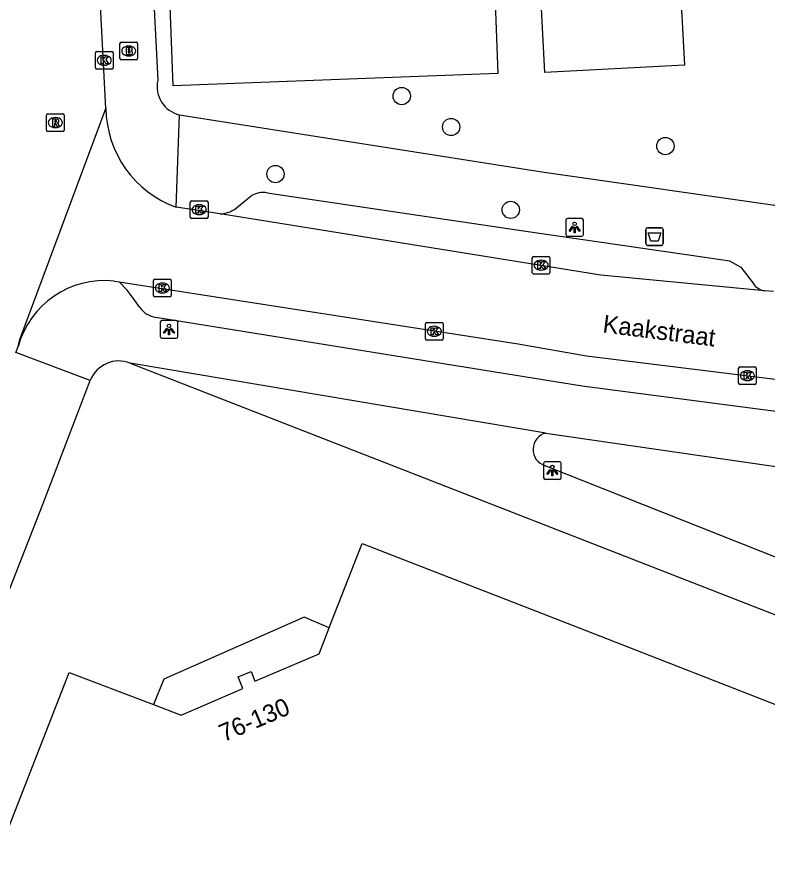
# Model space of a CAD drawing. Extents: x 160026 to 161302, y 384757 to 385701.
# Drawn here: x 160948.16 to 160990.62, y 385217.37 to 385265.91 of the extents above; entities that cross this region are included whole.
import ezdxf

# ---------------------------------------------------------------- set-up
doc = ezdxf.new("R2010")
doc.units = 0
for name, color, linetype in [('IMGEO_Afvalbak', 7, 'Continuous'), ('IMGEO_Boom', 7, 'Continuous'), ('IMGEO_Brandkraan', 7, 'Continuous'), ('IMGEO_Kolk', 7, 'Continuous'), ('IMGEO_Lichtpunt', 7, 'Continuous'), ('IMGEO_Openbare_ruimte_label', 7, 'Continuous'), ('IMGEO_Pand', 7, 'Continuous'), ('IMGEO_Pand_nummerreeks', 7, 'Continuous'), ('IMGEO_Pand_overbouw', 7, 'Continuous'), ('IMGEO_Rijbaan_lokaal_open', 7, 'Continuous'), ('IMGEO_Rioolput', 7, 'Continuous'), ('IMGEO_Voetpad_open', 7, 'Continuous')]:
    doc.layers.add(name, color=color, linetype=linetype)

msp = doc.modelspace()

# ---------------------------------------------------------------- linework, layer by layer
at = {"layer": 'IMGEO_Afvalbak'}
for p, q in [((160983.717, 385253.089), (160983.717, 385253.889)), ((160983.717, 385253.889), (160983.717, 385253.089)), ((160983.817, 385253.989), (160984.607, 385253.989)), ((160984.607, 385253.989), (160983.817, 385253.989)), ((160984.707, 385253.889), (160984.707, 385253.089)), ((160984.707, 385253.089), (160984.707, 385253.889)), ((160984.607, 385252.989), (160983.817, 385252.989)), ((160983.817, 385252.989), (160984.607, 385252.989))]:
    msp.add_line(p, q, dxfattribs=at)
msp.add_lwpolyline([(160983.86, 385253.703), (160984.564, 385253.703), (160984.415, 385253.233), (160984.009, 385253.233), (160983.86, 385253.703)], dxfattribs=at)
for centre, start, end in [((160983.817, 385253.889), 90, 180), ((160983.817, 385253.889), 90, 180), ((160984.607, 385253.889), 0, 90), ((160984.607, 385253.889), 360, 90), ((160983.817, 385253.089), 180, 270), ((160983.817, 385253.089), 180, 270), ((160984.607, 385253.089), 270, 0), ((160984.607, 385253.089), 270, 0)]:
    msp.add_arc(centre, 0.1, start, end, dxfattribs=at)
at = {"layer": 'IMGEO_Boom'}
for centre in [(160969.916, 385261.44), (160972.711, 385259.691), (160984.827, 385258.612), (160962.775, 385257.028), (160976.084, 385255.002)]:
    msp.add_circle(centre, 0.489, dxfattribs=at)
at = {"layer": 'IMGEO_Brandkraan'}
for p, q in [((160954.052, 385264.493), (160954.904, 385264.493)), ((160953.977, 385263.567), (160953.977, 385264.419)), ((160954.465, 385264.273), (160954.49, 385264.273)), ((160954.978, 385264.419), (160954.978, 385263.567)), ((160954.488, 385263.713), (160954.463, 385263.713)), ((160954.904, 385263.493), (160954.052, 385263.493))]:
    msp.add_line(p, q, dxfattribs=at)
for points in [[(160954.052, 385264.493), (160954.904, 385264.493)], [(160953.977, 385263.567), (160953.977, 385264.419)], [(160954.325, 385264.193), (160954.325, 385263.793), (160954.538, 385263.793)], [(160954.556, 385264.193), (160954.325, 385264.193)], [(160954.504, 385264.112), (160954.45, 385264.112), (160954.45, 385264.036)], [(160954.45, 385264.036), (160954.503, 385264.036)], [(160954.978, 385264.419), (160954.978, 385263.567)], [(160954.512, 385263.96), (160954.45, 385263.96), (160954.45, 385263.879)], [(160954.45, 385263.879), (160954.512, 385263.879)], [(160954.904, 385263.493), (160954.052, 385263.493)]]:
    msp.add_lwpolyline(points, dxfattribs=at)
for centre, radius, start, end in [((160954.054, 385264.417), 0.0765, 91.552, 178.448), ((160954.054, 385264.417), 0.0765, 91.552, 178.448), ((160954.902, 385264.417), 0.0765, 1.552, 88.448), ((160954.902, 385264.417), 0.0765, 1.552, 88.448), ((160954.505, 385264.074), 0.0379, 267.8285, 90.9355), ((160954.56, 385264.048), 0.145, 59.4692, 91.5367), ((160954.585, 385264.095), 0.0922, 285.5137, 58.1501), ((160954.59, 385263.903), 0.105, 301.3115, 78.989), ((160954.054, 385263.569), 0.0765, 181.552, 268.448), ((160954.054, 385263.569), 0.0765, 181.552, 268.448), ((160954.513, 385263.919), 0.0404, 269.8759, 90.5077), ((160954.544, 385264.044), 0.251, 268.6676, 293.5347), ((160954.902, 385263.569), 0.0765, 271.552, 358.448), ((160954.902, 385263.569), 0.0765, 271.552, 358.448)]:
    msp.add_arc(centre, radius, start, end, dxfattribs=at)
for centre, major_axis, ratio, start_param, end_param in [((160954.464, 385263.993), (-0.387, 0.002), 0.722429, 4.712389, 7.853982), ((160954.489, 385263.993), (-0.39, 0.002), 0.717154, 1.570796, 4.712389)]:
    msp.add_ellipse(centre, major_axis=major_axis, ratio=ratio, start_param=start_param, end_param=end_param, dxfattribs=at)
at = {"layer": 'IMGEO_Kolk'}
for p, q in [((160952.588, 385263.04), (160952.588, 385263.892)), ((160952.663, 385263.966), (160953.515, 385263.966)), ((160953.076, 385263.746), (160953.101, 385263.746)), ((160953.589, 385263.892), (160953.589, 385263.04)), ((160953.099, 385263.186), (160953.074, 385263.186)), ((160953.515, 385262.966), (160952.663, 385262.966)), ((160957.957, 385254.585), (160957.957, 385255.437)), ((160958.032, 385255.511), (160958.884, 385255.511)), ((160958.445, 385255.291), (160958.47, 385255.291)), ((160958.958, 385255.437), (160958.958, 385254.585)), ((160958.884, 385254.511), (160958.032, 385254.511)), ((160958.468, 385254.731), (160958.443, 385254.731)), ((160977.375, 385252.369), (160978.227, 385252.369)), ((160977.3, 385251.443), (160977.3, 385252.295)), ((160977.788, 385252.149), (160977.813, 385252.149)), ((160978.301, 385252.295), (160978.301, 385251.443)), ((160977.811, 385251.589), (160977.786, 385251.589)), ((160955.877, 385250.152), (160955.877, 385251.004)), ((160955.952, 385251.078), (160956.804, 385251.078)), ((160956.878, 385251.004), (160956.878, 385250.152)), ((160978.227, 385251.369), (160977.375, 385251.369)), ((160956.365, 385250.858), (160956.39, 385250.858)), ((160956.804, 385250.078), (160955.952, 385250.078)), ((160956.388, 385250.298), (160956.363, 385250.298)), ((160971.256, 385247.704), (160971.256, 385248.556)), ((160971.331, 385248.63), (160972.183, 385248.63)), ((160972.257, 385248.556), (160972.257, 385247.704)), ((160971.744, 385248.41), (160971.769, 385248.41)), ((160972.183, 385247.63), (160971.331, 385247.63)), ((160971.767, 385247.85), (160971.742, 385247.85)), ((160988.969, 385245.192), (160988.969, 385246.044)), ((160989.044, 385246.118), (160989.896, 385246.118)), ((160989.97, 385246.044), (160989.97, 385245.192)), ((160989.457, 385245.898), (160989.482, 385245.898)), ((160989.896, 385245.118), (160989.044, 385245.118)), ((160989.48, 385245.338), (160989.455, 385245.338))]:
    msp.add_line(p, q, dxfattribs=at)
for points in [[(160952.588, 385263.04), (160952.588, 385263.892)], [(160952.663, 385263.966), (160953.515, 385263.966)], [(160952.909, 385263.666), (160953.032, 385263.666), (160953.032, 385263.515), (160953.162, 385263.666), (160953.326, 385263.666), (160953.18, 385263.515), (160953.333, 385263.266), (160953.181, 385263.266), (160953.096, 385263.43), (160953.032, 385263.363), (160953.032, 385263.266), (160952.909, 385263.266), (160952.909, 385263.666)], [(160953.589, 385263.892), (160953.589, 385263.04)], [(160953.515, 385262.966), (160952.663, 385262.966)], [(160957.957, 385254.585), (160957.957, 385255.437)], [(160958.032, 385255.511), (160958.884, 385255.511)], [(160958.958, 385255.437), (160958.958, 385254.585)], [(160958.278, 385255.211), (160958.401, 385255.211), (160958.401, 385255.06), (160958.531, 385255.211), (160958.695, 385255.211), (160958.549, 385255.06), (160958.702, 385254.811), (160958.55, 385254.811), (160958.465, 385254.975), (160958.401, 385254.908), (160958.401, 385254.811), (160958.278, 385254.811), (160958.278, 385255.211)], [(160958.884, 385254.511), (160958.032, 385254.511)], [(160977.375, 385252.369), (160978.227, 385252.369)], [(160977.3, 385251.443), (160977.3, 385252.295)], [(160977.621, 385252.069), (160977.744, 385252.069), (160977.744, 385251.918), (160977.874, 385252.069), (160978.038, 385252.069), (160977.892, 385251.918), (160978.045, 385251.669), (160977.893, 385251.669), (160977.808, 385251.833), (160977.744, 385251.766), (160977.744, 385251.669), (160977.621, 385251.669), (160977.621, 385252.069)], [(160978.301, 385252.295), (160978.301, 385251.443)], [(160955.877, 385250.152), (160955.877, 385251.004)], [(160955.952, 385251.078), (160956.804, 385251.078)], [(160956.878, 385251.004), (160956.878, 385250.152)], [(160978.227, 385251.369), (160977.375, 385251.369)], [(160956.198, 385250.778), (160956.321, 385250.778), (160956.321, 385250.627), (160956.451, 385250.778), (160956.615, 385250.778), (160956.469, 385250.627), (160956.622, 385250.378), (160956.47, 385250.378), (160956.385, 385250.542), (160956.321, 385250.475), (160956.321, 385250.378), (160956.198, 385250.378), (160956.198, 385250.778)], [(160956.804, 385250.078), (160955.952, 385250.078)], [(160971.256, 385247.704), (160971.256, 385248.556)], [(160971.331, 385248.63), (160972.183, 385248.63)], [(160972.257, 385248.556), (160972.257, 385247.704)], [(160971.577, 385248.33), (160971.7, 385248.33), (160971.7, 385248.179), (160971.83, 385248.33), (160971.994, 385248.33), (160971.848, 385248.179), (160972.001, 385247.93), (160971.849, 385247.93), (160971.764, 385248.094), (160971.7, 385248.027), (160971.7, 385247.93), (160971.577, 385247.93), (160971.577, 385248.33)], [(160972.183, 385247.63), (160971.331, 385247.63)], [(160988.969, 385245.192), (160988.969, 385246.044)], [(160989.044, 385246.118), (160989.896, 385246.118)], [(160989.97, 385246.044), (160989.97, 385245.192)], [(160989.29, 385245.818), (160989.413, 385245.818), (160989.413, 385245.667), (160989.543, 385245.818), (160989.707, 385245.818), (160989.561, 385245.667), (160989.714, 385245.418), (160989.562, 385245.418), (160989.477, 385245.582), (160989.413, 385245.515), (160989.413, 385245.418), (160989.29, 385245.418), (160989.29, 385245.818)], [(160989.896, 385245.118), (160989.044, 385245.118)]]:
    msp.add_lwpolyline(points, dxfattribs=at)
for centre, start, end in [((160952.665, 385263.89), 91.552, 178.448), ((160952.665, 385263.89), 91.552, 178.448), ((160953.513, 385263.89), 1.552, 88.448), ((160953.513, 385263.89), 1.552, 88.448), ((160952.665, 385263.042), 181.552, 268.448), ((160952.665, 385263.042), 181.552, 268.448), ((160953.513, 385263.042), 271.552, 358.448), ((160953.513, 385263.042), 271.552, 358.448), ((160958.034, 385255.435), 91.552, 178.448), ((160958.034, 385255.435), 91.552, 178.448), ((160958.882, 385255.435), 1.552, 88.448), ((160958.882, 385255.435), 1.552, 88.448), ((160958.034, 385254.587), 181.552, 268.448), ((160958.034, 385254.587), 181.552, 268.448), ((160958.882, 385254.587), 271.552, 358.448), ((160958.882, 385254.587), 271.552, 358.448), ((160977.377, 385252.293), 91.552, 178.448), ((160977.377, 385252.293), 91.552, 178.448), ((160978.225, 385252.293), 1.552, 88.448), ((160978.225, 385252.293), 1.552, 88.448), ((160977.377, 385251.445), 181.552, 268.448), ((160977.377, 385251.445), 181.552, 268.448), ((160978.225, 385251.445), 271.552, 358.448), ((160978.225, 385251.445), 271.552, 358.448), ((160955.954, 385251.002), 91.552, 178.448), ((160955.954, 385251.002), 91.552, 178.448), ((160956.802, 385251.002), 1.552, 88.448), ((160956.802, 385251.002), 1.552, 88.448), ((160955.954, 385250.154), 181.552, 268.448), ((160955.954, 385250.154), 181.552, 268.448), ((160956.802, 385250.154), 271.552, 358.448), ((160956.802, 385250.154), 271.552, 358.448), ((160971.333, 385248.554), 91.552, 178.448), ((160971.333, 385248.554), 91.552, 178.448), ((160972.181, 385248.554), 1.552, 88.448), ((160972.181, 385248.554), 1.552, 88.448), ((160971.333, 385247.706), 181.552, 268.448), ((160971.333, 385247.706), 181.552, 268.448), ((160972.181, 385247.706), 271.552, 358.448), ((160972.181, 385247.706), 271.552, 358.448), ((160989.046, 385246.042), 91.552, 178.448), ((160989.046, 385246.042), 91.552, 178.448), ((160989.894, 385246.042), 1.552, 88.448), ((160989.894, 385246.042), 1.552, 88.448), ((160989.046, 385245.194), 181.552, 268.448), ((160989.046, 385245.194), 181.552, 268.448), ((160989.894, 385245.194), 271.552, 358.448), ((160989.894, 385245.194), 271.552, 358.448)]:
    msp.add_arc(centre, 0.0765, start, end, dxfattribs=at)
for centre, major_axis, ratio, start_param, end_param in [((160953.075, 385263.466), (-0.387, 0.002), 0.722429, 4.712389, 7.853982), ((160953.1, 385263.466), (-0.39, 0.002), 0.717154, 1.570796, 4.712389), ((160958.444, 385255.011), (-0.387, 0.002), 0.722429, 4.712389, 7.853982), ((160958.469, 385255.011), (-0.39, 0.002), 0.717154, 1.570796, 4.712389), ((160977.787, 385251.869), (-0.387, 0.002), 0.722429, 4.712389, 7.853982), ((160977.812, 385251.869), (-0.39, 0.002), 0.717154, 1.570796, 4.712389), ((160956.364, 385250.578), (-0.387, 0.002), 0.722429, 4.712389, 7.853982), ((160956.389, 385250.578), (-0.39, 0.002), 0.717154, 1.570796, 4.712389), ((160971.743, 385248.13), (-0.387, 0.002), 0.722429, 4.712389, 7.853982), ((160971.768, 385248.13), (-0.39, 0.002), 0.717154, 1.570796, 4.712389), ((160989.456, 385245.618), (-0.387, 0.002), 0.722429, 4.712389, 7.853982), ((160989.481, 385245.618), (-0.39, 0.002), 0.717154, 1.570796, 4.712389)]:
    msp.add_ellipse(centre, major_axis=major_axis, ratio=ratio, start_param=start_param, end_param=end_param, dxfattribs=at)
at = {"layer": 'IMGEO_Lichtpunt'}
for p, q in [((160979.195, 385254.411), (160979.195, 385253.604)), ((160979.195, 385254.411), (160979.195, 385253.604)), ((160980.097, 385254.506), (160979.289, 385254.506)), ((160980.097, 385254.506), (160979.289, 385254.506)), ((160980.191, 385253.604), (160980.191, 385254.411)), ((160980.191, 385253.604), (160980.191, 385254.411)), ((160979.289, 385253.51), (160980.097, 385253.51)), ((160979.289, 385253.51), (160980.097, 385253.51)), ((160956.256, 385248.641), (160956.256, 385247.834)), ((160956.256, 385248.641), (160956.256, 385247.834)), ((160957.158, 385248.736), (160956.35, 385248.736)), ((160957.158, 385248.736), (160956.35, 385248.736)), ((160957.252, 385247.834), (160957.252, 385248.641)), ((160957.252, 385247.834), (160957.252, 385248.641)), ((160956.35, 385247.74), (160957.158, 385247.74)), ((160956.35, 385247.74), (160957.158, 385247.74)), ((160978.839, 385240.746), (160978.031, 385240.746)), ((160978.839, 385240.746), (160978.031, 385240.746)), ((160977.937, 385240.651), (160977.937, 385239.844)), ((160977.937, 385240.651), (160977.937, 385239.844)), ((160978.933, 385239.844), (160978.933, 385240.651)), ((160978.933, 385239.844), (160978.933, 385240.651)), ((160978.031, 385239.75), (160978.839, 385239.75)), ((160978.031, 385239.75), (160978.839, 385239.75))]:
    msp.add_line(p, q, dxfattribs=at)
for points in [[(160979.569, 385254.075), (160979.608, 385254.047), (160979.42, 385253.785), (160979.382, 385253.812), (160979.569, 385254.075)], [(160979.671, 385254.027), (160979.718, 385254.027), (160979.718, 385253.705), (160979.671, 385253.705), (160979.671, 385254.027)], [(160979.781, 385254.047), (160979.819, 385254.074), (160980.006, 385253.812), (160979.967, 385253.784), (160979.781, 385254.047)], [(160956.63, 385248.305), (160956.669, 385248.277), (160956.481, 385248.015), (160956.443, 385248.042), (160956.63, 385248.305)], [(160956.732, 385248.257), (160956.779, 385248.257), (160956.779, 385247.935), (160956.732, 385247.935), (160956.732, 385248.257)], [(160956.842, 385248.277), (160956.88, 385248.304), (160957.067, 385248.042), (160957.028, 385248.014), (160956.842, 385248.277)], [(160978.311, 385240.315), (160978.35, 385240.287), (160978.162, 385240.025), (160978.124, 385240.052), (160978.311, 385240.315)], [(160978.413, 385240.267), (160978.46, 385240.267), (160978.46, 385239.945), (160978.413, 385239.945), (160978.413, 385240.267)], [(160978.523, 385240.287), (160978.561, 385240.314), (160978.748, 385240.052), (160978.709, 385240.024), (160978.523, 385240.287)]]:
    msp.add_lwpolyline(points, dxfattribs=at)
for centre in [(160979.694, 385254.209), (160956.755, 385248.439), (160978.436, 385240.449)]:
    msp.add_circle(centre, 0.0994, dxfattribs=at)
for centre, start, end in [((160979.289, 385254.411), 90, 180), ((160979.289, 385254.411), 90, 180), ((160980.097, 385254.411), 0, 90), ((160980.097, 385254.411), 0, 90), ((160979.289, 385253.604), 180, 270), ((160979.289, 385253.604), 180, 270), ((160980.097, 385253.604), 270, 0), ((160980.097, 385253.604), 270, 360), ((160956.35, 385248.641), 90, 180), ((160956.35, 385248.641), 90, 180), ((160957.158, 385248.641), 0, 90), ((160957.158, 385248.641), 0, 90), ((160956.35, 385247.834), 180, 270), ((160956.35, 385247.834), 180, 270), ((160957.158, 385247.834), 270, 0), ((160957.158, 385247.834), 270, 360), ((160978.031, 385240.651), 90, 180), ((160978.031, 385240.651), 90, 180), ((160978.839, 385240.651), 0, 90), ((160978.839, 385240.651), 0, 90), ((160978.031, 385239.844), 180, 270), ((160978.031, 385239.844), 180, 270), ((160978.839, 385239.844), 270, 0), ((160978.839, 385239.844), 270, 360)]:
    msp.add_arc(centre, 0.0946, start, end, dxfattribs=at)
at = {"layer": 'IMGEO_Pand'}
for points in [[(160975.342, 385262.71), (160956.99, 385262.025), (160956.597, 385272.555), (160974.949, 385273.24), (160975.342, 385262.71)], [(160985.901, 385263.194), (160978.01, 385262.778), (160977.457, 385273.289), (160985.348, 385273.705), (160985.901, 385263.194)], [(160938.179, 385192.577), (160937.115, 385192.992), (160939.092, 385198.052), (160951.11, 385228.819), (160955.576, 385227.121), (160955.883, 385227.002), (160957.432, 385226.401), (160960.929, 385227.915), (160960.663, 385228.564), (160961.407, 385228.877), (160961.601, 385228.328), (160965.244, 385229.873), (160965.808, 385231.353), (160965.919, 385231.646), (160967.677, 385236.122), (160976.459, 385232.7), (160979.609, 385231.472), (160996.664, 385224.826)]]:
    msp.add_lwpolyline(points, dxfattribs=at)
at = {"layer": 'IMGEO_Pand_overbouw'}
msp.add_lwpolyline([(160965.808, 385231.353), (160964.404, 385231.955), (160956.466, 385228.44), (160955.883, 385227.002), (160957.432, 385226.401), (160960.929, 385227.915), (160960.663, 385228.564), (160961.407, 385228.877), (160961.601, 385228.328), (160965.244, 385229.873)], close=True, dxfattribs=at)
at = {"layer": 'IMGEO_Rijbaan_lokaal_open'}
for points in [[(160953.183, 385260.73), (160951.73, 385288.779)], [(160948.219, 385247.265), (160948.31, 385247.667), (160953.183, 385260.73)], [(160959.639, 385254.767), (160957.152, 385255.157)], [(160990.441, 385250.422), (160981.181, 385251.311), (160959.639, 385254.767)], [(160953.644, 385250.974), (160953.936, 385250.929)], [(160953.936, 385250.929), (160976.501, 385247.425), (160980.36, 385246.742), (161002.791, 385243.972)], [(160990.948, 385250.374), (160990.441, 385250.422)], [(160948.095, 385246.926), (160948.219, 385247.265)]]:
    msp.add_lwpolyline(points, dxfattribs=at)
for centre, radius, start, end in [((160959.197, 385260.813), 6.015, 180.7933, 250.1224), ((160953.113, 385245.929), 5.073, 83.987, 164.7328)]:
    msp.add_arc(centre, radius, start, end, dxfattribs=at)
at = {"layer": 'IMGEO_Rioolput'}
for p, q in [((160949.825, 385259.514), (160949.825, 385260.366)), ((160949.9, 385260.44), (160950.752, 385260.44)), ((160950.313, 385260.22), (160950.338, 385260.22)), ((160950.826, 385260.366), (160950.826, 385259.514)), ((160950.336, 385259.66), (160950.311, 385259.66)), ((160950.752, 385259.44), (160949.9, 385259.44))]:
    msp.add_line(p, q, dxfattribs=at)
for points in [[(160949.825, 385259.514), (160949.825, 385260.366)], [(160949.9, 385260.44), (160950.752, 385260.44)], [(160950.414, 385260.138), (160950.162, 385260.14), (160950.162, 385259.74)], [(160950.826, 385260.366), (160950.826, 385259.514)], [(160950.162, 385259.74), (160950.286, 385259.74), (160950.286, 385259.902), (160950.297, 385259.902)], [(160950.34, 385260.059), (160950.286, 385260.059), (160950.286, 385259.978)], [(160950.286, 385259.978), (160950.338, 385259.978)], [(160950.344, 385259.873), (160950.415, 385259.74), (160950.555, 385259.74), (160950.49, 385259.866)], [(160950.752, 385259.44), (160949.9, 385259.44)]]:
    msp.add_lwpolyline(points, dxfattribs=at)
for centre, radius, start, end in [((160949.902, 385260.364), 0.0765, 91.552, 178.448), ((160949.902, 385260.364), 0.0765, 91.552, 178.448), ((160950.413, 385260.028), 0.109, 350.3612, 89.416), ((160950.75, 385260.364), 0.0765, 1.552, 88.448), ((160950.75, 385260.364), 0.0765, 1.552, 88.448), ((160950.296, 385259.849), 0.0533, 26.0293, 88.6989), ((160950.322, 385260.167), 0.19, 274.7715, 282.9687), ((160950.346, 385259.963), 0.0964, 77.0061, 93.1865), ((160950.36, 385260.02), 0.0378, 276.6634, 79.6772), ((160950.411, 385260.028), 0.112, 277.5842, 350.9817), ((160950.395, 385259.813), 0.108, 29.5134, 73.7905), ((160949.902, 385259.516), 0.0765, 181.552, 268.448), ((160949.902, 385259.516), 0.0765, 181.552, 268.448), ((160950.75, 385259.516), 0.0765, 271.552, 358.448), ((160950.75, 385259.516), 0.0765, 271.552, 358.448)]:
    msp.add_arc(centre, radius, start, end, dxfattribs=at)
for centre, major_axis, ratio, start_param, end_param in [((160950.312, 385259.94), (-0.387, 0.002), 0.722429, 4.712389, 7.853982), ((160950.337, 385259.94), (-0.39, 0.002), 0.717154, 1.570796, 4.712389)]:
    msp.add_ellipse(centre, major_axis=major_axis, ratio=ratio, start_param=start_param, end_param=end_param, dxfattribs=at)
at = {"layer": 'IMGEO_Voetpad_open'}
for points in [[(160953.44, 385314.779), (160956.119, 385262.329)], [(160957.152, 385255.157), (160957.346, 385260.377)], [(160957.346, 385260.377), (160977.981, 385257.138), (160991.677, 385255.173)], [(160960.688, 385255.209), (160961.401, 385255.79)], [(160962.308, 385255.965), (160977.446, 385253.712), (160987.062, 385252.316), (160988.456, 385252.123), (160989.104, 385251.76), (160989.785, 385250.848)], [(160955.104, 385249.473), (160954.721, 385250), (160954.386, 385250.461), (160953.936, 385250.929)], [(160992.953, 385243.341), (160989.927, 385243.743), (160980.116, 385245.024), (160956.013, 385248.913)], [(160952.298, 385245.349), (160948.095, 385246.926)], [(160978.071, 385242.37), (160954.561, 385246.331)], [(160954.561, 385246.331), (161000, 385228.597), (161026.18, 385218.38)], [(160909.248, 385134.858), (160911.423, 385140.451), (160911.837, 385141.514), (160921.003, 385165.065), (160924.728, 385174.634), (160932.677, 385195.056), (160934.545, 385199.831), (160949.59, 385238.297), (160952.298, 385245.349)], [(160978.071, 385242.37), (160994.587, 385239.967)], [(160992.43, 385234.804), (160978.02, 385240.521)]]:
    msp.add_lwpolyline(points, dxfattribs=at)
for centre, radius, start, end in [((160957.729, 385261.98), 1.648, 167.7549, 256.5509), ((160962.078, 385254.718), 1.268, 79.5668, 122.2745), ((160959.566, 385256.405), 1.64, 272.5353, 313.1614), ((160990.587, 385251.366), 0.955, 212.8238, 261.1776), ((160956.238, 385250.295), 1.4, 215.9569, 260.7719), ((160953.924, 385244.7), 1.751, 68.6809, 158.2347), ((160978.309, 385241.438), 0.962, 104.3531, 252.4869)]:
    msp.add_arc(centre, radius, start, end, dxfattribs=at)

# ---------------------------------------------------------------- texts
at = {"layer": 'IMGEO_Openbare_ruimte_label'}
msp.add_text('Kaakstraat', height=1, rotation=352.7613, dxfattribs=at).set_placement((160981.244, 385248.07))
at = {"layer": 'IMGEO_Pand_nummerreeks'}
msp.add_text('76-130', height=1, rotation=22.9819, dxfattribs=at).set_placement((160959.849, 385224.87))

doc.saveas('drawing.dxf')
